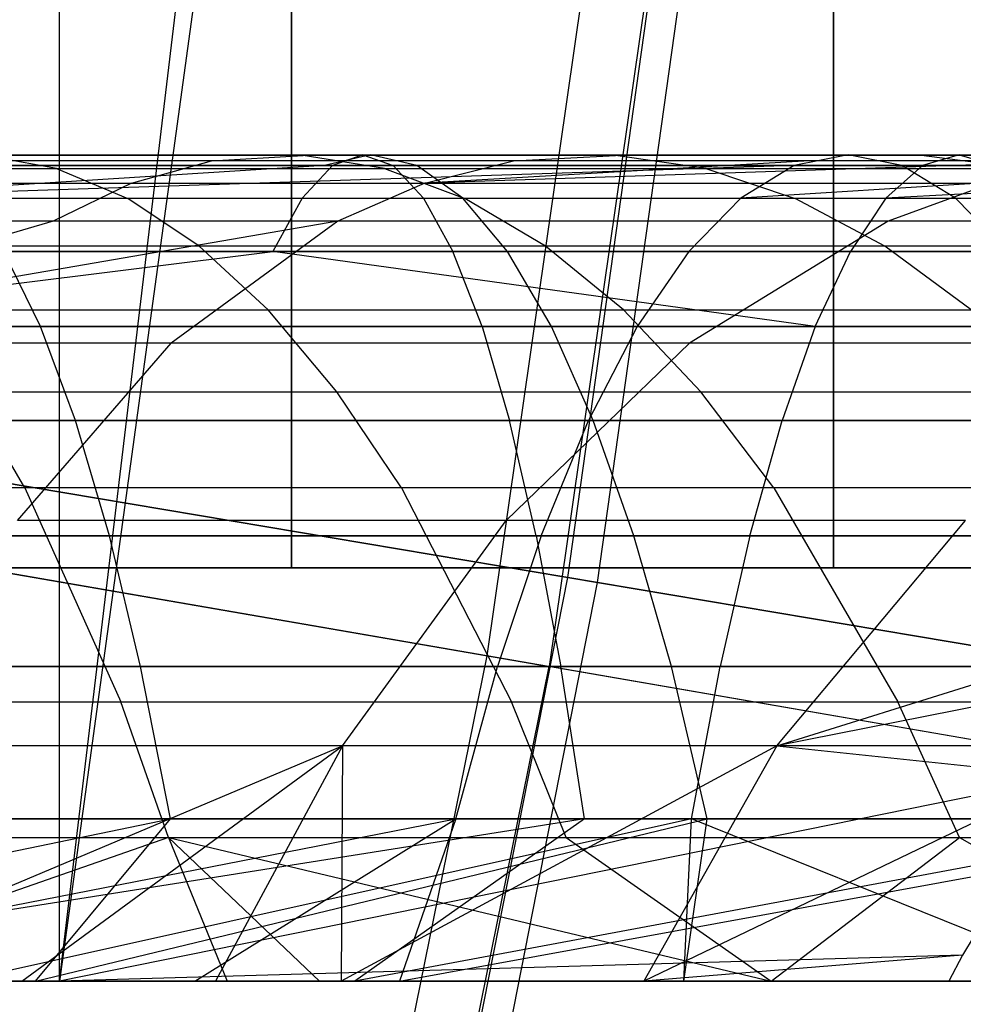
# Model space of a CAD drawing. Extents: x 0.1 to 12.1, y -6 to 6.
# Tile 287 of 334: x 10.693 to 10.921, y -0.906 to -0.667. Entities that reach past the tile are written whole.
import ezdxf

# ---------------------------------------------------------------- set-up
doc = ezdxf.new("R2010")
doc.units = 0
doc.header["$LTSCALE"] = 2.54
doc.layers.get('0').update_dxf_attribs({"linetype": 'CONTINUOUS'})

# ---------------------------------------------------------------- blocks, each defined once
blk = doc.blocks.new('DROPS_COLOR_B-11195_STL')
at = {"color": 0}
for p, q in [((10.70236, -0.90001, 53.14228), (10.91749, 0.89999, 53.42136)), ((10.70236, -0.90001, 53.14228), (10.91749, 0.89999, 53.42136)), ((10.70236, -0.90001, 53.14228), (10.70236, 0.89999, 53.14228)), ((10.70236, -0.90001, 53.14228), (10.70236, 0.89999, 53.14228)), ((10.70236, -0.90001, 60.74453), (10.70236, 0.89999, 60.74453)), ((10.70236, -0.90001, 60.74453), (10.70236, 0.89999, 60.74453)), ((10.94323, 0.85583, 53.45714), (10.70236, -0.90001, 53.14228)), ((10.94323, 0.85583, 53.45714), (10.70236, -0.90001, 53.14228)), ((10.75846, 0, 20.23751), (10.75846, -0.8, 20.23751)), ((10.75846, 0, 20.23751), (10.75846, -0.8, 20.23751)), ((10.75846, -0.8, 33.65771), (10.75846, 0, 33.65771)), ((10.75846, -0.8, 33.65771), (10.75846, 0, 33.65771)), ((10.88963, 0, 20.65351), (10.88963, -0.8, 20.65351)), ((10.88963, 0, 20.65351), (10.88963, -0.8, 20.65351)), ((10.88963, -0.8, 33.2417), (10.88963, 0, 33.2417)), ((10.88963, -0.8, 33.2417), (10.88963, 0, 33.2417)), ((10.84488, -0.54901, 4.72138), (10.80573, -0.82128, 4.72138)), ((10.84488, -0.54901, 4.72138), (10.80573, -0.82128, 4.72138)), ((10.86009, -0.55076, 10.63887), (10.82082, -0.82389, 10.63887)), ((10.86009, -0.55076, 10.63887), (10.82082, -0.82389, 10.63887)), ((10.63102, -0.70001, 57.76066), (10.77577, -0.70001, 57.74354)), ((10.63102, -0.70001, 57.76066), (10.77577, -0.70001, 57.74354)), ((10.66135, -0.70001, 55.94082), (10.77764, -0.70001, 55.91916)), ((10.66135, -0.70001, 55.94082), (10.77764, -0.70001, 55.91916)), ((10.76131, -0.70017, 54.0624), (10.68414, -0.70017, 54.0936)), ((10.70161, -0.70338, 54.14001), (10.68414, -0.70017, 54.0936)), ((10.76131, -0.70017, 54.0624), (10.68414, -0.70017, 54.0936)), ((10.70161, -0.70338, 54.14001), (10.68414, -0.70017, 54.0936)), ((10.73912, -0.70147, 54.01115), (10.76131, -0.70017, 54.0624)), ((10.73912, -0.70147, 54.01115), (10.76131, -0.70017, 54.0624)), ((10.83684, -0.70017, 54.02743), (10.76131, -0.70017, 54.0624)), ((10.78101, -0.70338, 54.1079), (10.76131, -0.70017, 54.0624)), ((10.83684, -0.70017, 54.02743), (10.76131, -0.70017, 54.0624)), ((10.78101, -0.70338, 54.1079), (10.76131, -0.70017, 54.0624)), ((10.77764, -0.70001, 55.91916), (10.76648, -0.70263, 55.8643)), ((10.77764, -0.70001, 55.91916), (10.76648, -0.70263, 55.8643)), ((10.77577, -0.70001, 57.74354), (10.76842, -0.70263, 57.68804)), ((10.77577, -0.70001, 57.74354), (10.76842, -0.70263, 57.68804)), ((10.77577, -0.70001, 57.74354), (10.78312, -0.70263, 57.79904)), ((10.77577, -0.70001, 57.74354), (10.92, -0.70001, 57.72245)), ((10.77577, -0.70001, 57.74354), (10.78312, -0.70263, 57.79904)), ((10.77577, -0.70001, 57.74354), (10.92, -0.70001, 57.72245)), ((10.7888, -0.70263, 55.97402), (10.77764, -0.70001, 55.91916)), ((10.77764, -0.70001, 55.91916), (10.89314, -0.70001, 55.89361)), ((10.77764, -0.70001, 55.91916), (10.89314, -0.70001, 55.89361)), ((10.7888, -0.70263, 55.97402), (10.77764, -0.70001, 55.91916)), ((10.81219, -0.70147, 53.97733), (10.83684, -0.70017, 54.02743)), ((10.81219, -0.70147, 53.97733), (10.83684, -0.70017, 54.02743)), ((10.9109, -0.70017, 53.98865), (10.83684, -0.70017, 54.02743)), ((10.85873, -0.70338, 54.07193), (10.83684, -0.70017, 54.02743)), ((10.9109, -0.70017, 53.98865), (10.83684, -0.70017, 54.02743)), ((10.85873, -0.70338, 54.07193), (10.83684, -0.70017, 54.02743)), ((10.89314, -0.70001, 55.89361), (10.88013, -0.70263, 55.83915)), ((10.89314, -0.70001, 55.89361), (10.88013, -0.70263, 55.83915)), ((10.90614, -0.70263, 55.94807), (10.89314, -0.70001, 55.89361)), ((10.89314, -0.70001, 55.89361), (11.00811, -0.70001, 55.86408)), ((10.89314, -0.70001, 55.89361), (11.00811, -0.70001, 55.86408)), ((10.90614, -0.70263, 55.94807), (10.89314, -0.70001, 55.89361)), ((10.98298, -0.70017, 53.9463), (10.9109, -0.70017, 53.98865)), ((10.93493, -0.70338, 54.03203), (10.9109, -0.70017, 53.98865)), ((10.98298, -0.70017, 53.9463), (10.9109, -0.70017, 53.98865)), ((10.93493, -0.70338, 54.03203), (10.9109, -0.70017, 53.98865)), ((10.92, -0.70001, 57.72245), (10.91113, -0.70263, 57.66718)), ((10.92, -0.70001, 57.72245), (10.91113, -0.70263, 57.66718)), ((10.92, -0.70001, 57.72245), (10.92887, -0.70263, 57.77774)), ((10.92, -0.70001, 57.72245), (11.06312, -0.70001, 57.69752)), ((10.92, -0.70001, 57.72245), (10.92887, -0.70263, 57.77774)), ((10.92, -0.70001, 57.72245), (11.06312, -0.70001, 57.69752)), ((10.76842, -0.70263, 57.68804), (10.6252, -0.70263, 57.70498)), ((10.76842, -0.70263, 57.68804), (10.6252, -0.70263, 57.70498)), ((10.78312, -0.70263, 57.79904), (10.63684, -0.70263, 57.81635)), ((10.78312, -0.70263, 57.79904), (10.63684, -0.70263, 57.81635)), ((10.88013, -0.70263, 55.83915), (10.6428, -0.7105, 55.83064)), ((10.76648, -0.70263, 55.8643), (10.6428, -0.7105, 55.83064)), ((10.88013, -0.70263, 55.83915), (10.6428, -0.7105, 55.83064)), ((10.76648, -0.70263, 55.8643), (10.6428, -0.7105, 55.83064)), ((10.65206, -0.70263, 55.88561), (10.76648, -0.70263, 55.8643)), ((10.65206, -0.70263, 55.88561), (10.76648, -0.70263, 55.8643)), ((10.73912, -0.70147, 54.01115), (10.66447, -0.70147, 54.04134)), ((10.73912, -0.70147, 54.01115), (10.66447, -0.70147, 54.04134)), ((10.67065, -0.70263, 55.99603), (10.7888, -0.70263, 55.97402)), ((10.67065, -0.70263, 55.99603), (10.7888, -0.70263, 55.97402)), ((10.71981, -0.70687, 53.96655), (10.73912, -0.70147, 54.01115)), ((10.71981, -0.70687, 53.96655), (10.73912, -0.70147, 54.01115)), ((10.81219, -0.70147, 53.97733), (10.73912, -0.70147, 54.01115)), ((10.81219, -0.70147, 53.97733), (10.73912, -0.70147, 54.01115)), ((10.76842, -0.70263, 57.68804), (10.76111, -0.7105, 57.63278)), ((10.76842, -0.70263, 57.68804), (10.76111, -0.7105, 57.63278)), ((10.76648, -0.70263, 55.8643), (10.88013, -0.70263, 55.83915)), ((10.76648, -0.70263, 55.8643), (10.88013, -0.70263, 55.83915)), ((10.91113, -0.70263, 57.66718), (10.76842, -0.70263, 57.68804)), ((10.91113, -0.70263, 57.66718), (10.76842, -0.70263, 57.68804)), ((10.92887, -0.70263, 57.77774), (10.78312, -0.70263, 57.79904)), ((10.79043, -0.7105, 57.8543), (10.78312, -0.70263, 57.79904)), ((10.92887, -0.70263, 57.77774), (10.78312, -0.70263, 57.79904)), ((10.79043, -0.7105, 57.8543), (10.78312, -0.70263, 57.79904)), ((10.7999, -0.7105, 56.02865), (10.7888, -0.70263, 55.97402)), ((10.7888, -0.70263, 55.97402), (10.90614, -0.70263, 55.94807)), ((10.7888, -0.70263, 55.97402), (10.90614, -0.70263, 55.94807)), ((10.7999, -0.7105, 56.02865), (10.7888, -0.70263, 55.97402)), ((10.79074, -0.70687, 53.93372), (10.81219, -0.70147, 53.97733)), ((10.95357, -0.70147, 53.89884), (10.79074, -0.70687, 53.93372)), ((10.95357, -0.70147, 53.89884), (10.79074, -0.70687, 53.93372)), ((10.88384, -0.70147, 53.93981), (10.79074, -0.70687, 53.93372)), ((10.88384, -0.70147, 53.93981), (10.79074, -0.70687, 53.93372)), ((10.79074, -0.70687, 53.93372), (10.81219, -0.70147, 53.97733)), ((10.88384, -0.70147, 53.93981), (10.81219, -0.70147, 53.97733)), ((10.88384, -0.70147, 53.93981), (10.81219, -0.70147, 53.97733)), ((10.99327, -0.70263, 55.8101), (10.86719, -0.7105, 55.78494)), ((10.88013, -0.70263, 55.83915), (10.86719, -0.7105, 55.78494)), ((10.99327, -0.70263, 55.8101), (10.86719, -0.7105, 55.78494)), ((10.88013, -0.70263, 55.83915), (10.86719, -0.7105, 55.78494)), ((10.88013, -0.70263, 55.83915), (10.99327, -0.70263, 55.8101)), ((10.88013, -0.70263, 55.83915), (10.99327, -0.70263, 55.8101)), ((10.95357, -0.70147, 53.89884), (10.88384, -0.70147, 53.93981)), ((10.95357, -0.70147, 53.89884), (10.88384, -0.70147, 53.93981)), ((10.91113, -0.70263, 57.66718), (10.9023, -0.7105, 57.61214)), ((11.05274, -0.70263, 57.6425), (10.9023, -0.7105, 57.61214)), ((11.05274, -0.70263, 57.6425), (10.9023, -0.7105, 57.61214)), ((10.91113, -0.70263, 57.66718), (10.9023, -0.7105, 57.61214)), ((10.91909, -0.7105, 56.00228), (10.90614, -0.70263, 55.94807)), ((10.90614, -0.70263, 55.94807), (11.02295, -0.70263, 55.91806)), ((10.90614, -0.70263, 55.94807), (11.02295, -0.70263, 55.91806)), ((10.91909, -0.7105, 56.00228), (10.90614, -0.70263, 55.94807)), ((11.05274, -0.70263, 57.6425), (10.91113, -0.70263, 57.66718)), ((11.05274, -0.70263, 57.6425), (10.91113, -0.70263, 57.66718)), ((10.62133, -0.70338, 54.16798), (10.70161, -0.70338, 54.14001)), ((10.62133, -0.70338, 54.16798), (10.70161, -0.70338, 54.14001)), ((10.70161, -0.70338, 54.14001), (10.71886, -0.71065, 54.18582)), ((10.70161, -0.70338, 54.14001), (10.78101, -0.70338, 54.1079)), ((10.70161, -0.70338, 54.14001), (10.71886, -0.71065, 54.18582)), ((10.70161, -0.70338, 54.14001), (10.78101, -0.70338, 54.1079)), ((10.78101, -0.70338, 54.1079), (10.80046, -0.71065, 54.15282)), ((10.78101, -0.70338, 54.1079), (10.85873, -0.70338, 54.07193)), ((10.78101, -0.70338, 54.1079), (10.80046, -0.71065, 54.15282)), ((10.78101, -0.70338, 54.1079), (10.85873, -0.70338, 54.07193)), ((10.85873, -0.70338, 54.07193), (10.88033, -0.71065, 54.11584)), ((10.85873, -0.70338, 54.07193), (10.93493, -0.70338, 54.03203)), ((10.85873, -0.70338, 54.07193), (10.88033, -0.71065, 54.11584)), ((10.85873, -0.70338, 54.07193), (10.93493, -0.70338, 54.03203)), ((10.64735, -0.70687, 53.99586), (10.71981, -0.70687, 53.96655)), ((10.64735, -0.70687, 53.99586), (10.71981, -0.70687, 53.96655)), ((10.71981, -0.70687, 53.96655), (10.70086, -0.71613, 53.92278)), ((10.71981, -0.70687, 53.96655), (10.70086, -0.71613, 53.92278)), ((10.71981, -0.70687, 53.96655), (10.79074, -0.70687, 53.93372)), ((10.71981, -0.70687, 53.96655), (10.79074, -0.70687, 53.93372)), ((10.79074, -0.70687, 53.93372), (10.76969, -0.71613, 53.89092)), ((10.79074, -0.70687, 53.93372), (10.76969, -0.71613, 53.89092)), ((10.79074, -0.70687, 53.93372), (10.92798, -0.70687, 53.85754)), ((10.79074, -0.70687, 53.93372), (10.92798, -0.70687, 53.85754)), ((10.92798, -0.70687, 53.85754), (10.90285, -0.71613, 53.81699)), ((10.92798, -0.70687, 53.85754), (10.90285, -0.71613, 53.81699)), ((10.61941, -0.7105, 57.64954), (10.76111, -0.7105, 57.63278)), ((10.61941, -0.7105, 57.64954), (10.76111, -0.7105, 57.63278)), ((10.71886, -0.71065, 54.18582), (10.63635, -0.71065, 54.21456)), ((10.71886, -0.71065, 54.18582), (10.63635, -0.71065, 54.21456)), ((10.64263, -0.7105, 57.87179), (10.79043, -0.7105, 57.8543)), ((10.64263, -0.7105, 57.87179), (10.79043, -0.7105, 57.8543)), ((10.6428, -0.7105, 55.83064), (10.86719, -0.7105, 55.78494)), ((10.6428, -0.7105, 55.83064), (10.86719, -0.7105, 55.78494)), ((10.6799, -0.7105, 56.05099), (10.7999, -0.7105, 56.02865)), ((10.6799, -0.7105, 56.05099), (10.7999, -0.7105, 56.02865)), ((10.80046, -0.71065, 54.15282), (10.71886, -0.71065, 54.18582)), ((10.73615, -0.72218, 54.23175), (10.71886, -0.71065, 54.18582)), ((10.80046, -0.71065, 54.15282), (10.71886, -0.71065, 54.18582)), ((10.73615, -0.72218, 54.23175), (10.71886, -0.71065, 54.18582)), ((10.76111, -0.7105, 57.63278), (10.75399, -0.72343, 57.57896)), ((10.76111, -0.7105, 57.63278), (10.75399, -0.72343, 57.57896)), ((10.76111, -0.7105, 57.63278), (10.9023, -0.7105, 57.61214)), ((10.76111, -0.7105, 57.63278), (10.9023, -0.7105, 57.61214)), ((10.79043, -0.7105, 57.8543), (10.79755, -0.72343, 57.90812)), ((10.79043, -0.7105, 57.8543), (10.9377, -0.7105, 57.83278)), ((10.79043, -0.7105, 57.8543), (10.79755, -0.72343, 57.90812)), ((10.79043, -0.7105, 57.8543), (10.9377, -0.7105, 57.83278)), ((10.81072, -0.72343, 56.08184), (10.7999, -0.7105, 56.02865)), ((10.7999, -0.7105, 56.02865), (10.91909, -0.7105, 56.00228)), ((10.7999, -0.7105, 56.02865), (10.91909, -0.7105, 56.00228)), ((10.81072, -0.72343, 56.08184), (10.7999, -0.7105, 56.02865)), ((10.88033, -0.71065, 54.11584), (10.80046, -0.71065, 54.15282)), ((10.81996, -0.72218, 54.19786), (10.80046, -0.71065, 54.15282)), ((10.88033, -0.71065, 54.11584), (10.80046, -0.71065, 54.15282)), ((10.81996, -0.72218, 54.19786), (10.80046, -0.71065, 54.15282)), ((10.86719, -0.7105, 55.78494), (10.85458, -0.72343, 55.73214)), ((10.86719, -0.7105, 55.78494), (10.85458, -0.72343, 55.73214)), ((10.86719, -0.7105, 55.78494), (11.08876, -0.7105, 55.72403)), ((10.86719, -0.7105, 55.78494), (11.08876, -0.7105, 55.72403)), ((10.95865, -0.71065, 54.07483), (10.88033, -0.71065, 54.11584)), ((10.902, -0.72218, 54.15988), (10.88033, -0.71065, 54.11584)), ((10.95865, -0.71065, 54.07483), (10.88033, -0.71065, 54.11584)), ((10.902, -0.72218, 54.15988), (10.88033, -0.71065, 54.11584)), ((10.9023, -0.7105, 57.61214), (10.8937, -0.72343, 57.55854)), ((10.9023, -0.7105, 57.61214), (10.8937, -0.72343, 57.55854)), ((10.9023, -0.7105, 57.61214), (11.18178, -0.7105, 57.55948)), ((10.9023, -0.7105, 57.61214), (11.18178, -0.7105, 57.55948)), ((10.93169, -0.72343, 56.05508), (10.91909, -0.7105, 56.00228)), ((10.91909, -0.7105, 56.00228), (11.03773, -0.7105, 55.97181)), ((10.91909, -0.7105, 56.00228), (11.03773, -0.7105, 55.97181)), ((10.93169, -0.72343, 56.05508), (10.91909, -0.7105, 56.00228)), ((10.76969, -0.71613, 53.89092), (10.59837, -0.74563, 53.86574)), ((10.76969, -0.71613, 53.89092), (10.59837, -0.74563, 53.86574)), ((10.70086, -0.71613, 53.92278), (10.59837, -0.74563, 53.86574)), ((10.70086, -0.71613, 53.92278), (10.59837, -0.74563, 53.86574)), ((10.70086, -0.71613, 53.92278), (10.63054, -0.71613, 53.95121)), ((10.70086, -0.71613, 53.92278), (10.63054, -0.71613, 53.95121)), ((10.76969, -0.71613, 53.89092), (10.70086, -0.71613, 53.92278)), ((10.76969, -0.71613, 53.89092), (10.70086, -0.71613, 53.92278)), ((10.76969, -0.71613, 53.89092), (10.72938, -0.74563, 53.80897)), ((10.76969, -0.71613, 53.89092), (10.72938, -0.74563, 53.80897)), ((10.90285, -0.71613, 53.81699), (10.76969, -0.71613, 53.89092)), ((10.90285, -0.71613, 53.81699), (10.76969, -0.71613, 53.89092)), ((10.90285, -0.71613, 53.81699), (10.85476, -0.74563, 53.73937)), ((10.90285, -0.71613, 53.81699), (10.85476, -0.74563, 53.73937)), ((11.02807, -0.71613, 53.73065), (10.90285, -0.71613, 53.81699)), ((11.02807, -0.71613, 53.73065), (10.90285, -0.71613, 53.81699)), ((10.6082, -0.74162, 57.5423), (10.75399, -0.72343, 57.57896)), ((10.6082, -0.74162, 57.5423), (10.75399, -0.72343, 57.57896)), ((10.75399, -0.72343, 57.57896), (10.61377, -0.72343, 57.59555)), ((10.75399, -0.72343, 57.57896), (10.61377, -0.72343, 57.59555)), ((10.63379, -0.72343, 55.77711), (10.85458, -0.72343, 55.73214)), ((10.63379, -0.72343, 55.77711), (10.85458, -0.72343, 55.73214)), ((10.79755, -0.72343, 57.90812), (10.64827, -0.72343, 57.92578)), ((10.79755, -0.72343, 57.90812), (10.64827, -0.72343, 57.92578)), ((10.73615, -0.72218, 54.23175), (10.6514, -0.72218, 54.26127)), ((10.73615, -0.72218, 54.23175), (10.6514, -0.72218, 54.26127)), ((10.6978, -0.74162, 56.15732), (10.68891, -0.72343, 56.10453)), ((10.68891, -0.72343, 56.10453), (10.81072, -0.72343, 56.08184)), ((10.68891, -0.72343, 56.10453), (10.81072, -0.72343, 56.08184)), ((10.6978, -0.74162, 56.15732), (10.68891, -0.72343, 56.10453)), ((10.81996, -0.72218, 54.19786), (10.73615, -0.72218, 54.23175)), ((10.75285, -0.73758, 54.27611), (10.73615, -0.72218, 54.23175)), ((10.81996, -0.72218, 54.19786), (10.73615, -0.72218, 54.23175)), ((10.75285, -0.73758, 54.27611), (10.73615, -0.72218, 54.23175)), ((10.88521, -0.74162, 57.50568), (10.75399, -0.72343, 57.57896)), ((10.88521, -0.74162, 57.50568), (10.75399, -0.72343, 57.57896)), ((10.8937, -0.72343, 57.55854), (10.75399, -0.72343, 57.57896)), ((10.8937, -0.72343, 57.55854), (10.75399, -0.72343, 57.57896)), ((10.9463, -0.72343, 57.88638), (10.79755, -0.72343, 57.90812)), ((10.80458, -0.74162, 57.96119), (10.79755, -0.72343, 57.90812)), ((10.9463, -0.72343, 57.88638), (10.79755, -0.72343, 57.90812)), ((10.80458, -0.74162, 57.96119), (10.79755, -0.72343, 57.90812)), ((10.82138, -0.74162, 56.13431), (10.81072, -0.72343, 56.08184)), ((10.81072, -0.72343, 56.08184), (10.93169, -0.72343, 56.05508)), ((10.81072, -0.72343, 56.08184), (10.93169, -0.72343, 56.05508)), ((10.82138, -0.74162, 56.13431), (10.81072, -0.72343, 56.08184)), ((10.902, -0.72218, 54.15988), (10.81996, -0.72218, 54.19786)), ((10.83879, -0.73758, 54.24136), (10.81996, -0.72218, 54.19786)), ((10.902, -0.72218, 54.15988), (10.81996, -0.72218, 54.19786)), ((10.83879, -0.73758, 54.24136), (10.81996, -0.72218, 54.19786)), ((10.85458, -0.72343, 55.73214), (10.84215, -0.74162, 55.68007)), ((10.85458, -0.72343, 55.73214), (10.84215, -0.74162, 55.68007)), ((10.85458, -0.72343, 55.73214), (11.07261, -0.72343, 55.67221)), ((10.85458, -0.72343, 55.73214), (11.07261, -0.72343, 55.67221)), ((10.88521, -0.74162, 57.50568), (10.8937, -0.72343, 57.55854)), ((10.88521, -0.74162, 57.50568), (10.8937, -0.72343, 57.55854)), ((11.17025, -0.72343, 57.50643), (10.8937, -0.72343, 57.55854)), ((11.17025, -0.72343, 57.50643), (10.8937, -0.72343, 57.55854)), ((10.98243, -0.72218, 54.11776), (10.902, -0.72218, 54.15988)), ((10.92292, -0.73758, 54.20242), (10.902, -0.72218, 54.15988)), ((10.98243, -0.72218, 54.11776), (10.902, -0.72218, 54.15988)), ((10.92292, -0.73758, 54.20242), (10.902, -0.72218, 54.15988)), ((10.66595, -0.73758, 54.30638), (10.75285, -0.73758, 54.27611)), ((10.66595, -0.73758, 54.30638), (10.75285, -0.73758, 54.27611)), ((10.76944, -0.7574, 54.32019), (10.75285, -0.73758, 54.27611)), ((10.75285, -0.73758, 54.27611), (10.83879, -0.73758, 54.24136)), ((10.76944, -0.7574, 54.32019), (10.75285, -0.73758, 54.27611)), ((10.75285, -0.73758, 54.27611), (10.83879, -0.73758, 54.24136)), ((10.85751, -0.7574, 54.28458), (10.83879, -0.73758, 54.24136)), ((10.83879, -0.73758, 54.24136), (10.92292, -0.73758, 54.20242)), ((10.85751, -0.7574, 54.28458), (10.83879, -0.73758, 54.24136)), ((10.83879, -0.73758, 54.24136), (10.92292, -0.73758, 54.20242)), ((10.57396, -0.74162, 56.17609), (10.6978, -0.74162, 56.15732)), ((10.57396, -0.74162, 56.17609), (10.6978, -0.74162, 56.15732)), ((10.6082, -0.74162, 57.5423), (10.88521, -0.74162, 57.50568)), ((10.6082, -0.74162, 57.5423), (10.88521, -0.74162, 57.50568)), ((10.84215, -0.74162, 55.68007), (10.6249, -0.74162, 55.72431)), ((10.84215, -0.74162, 55.68007), (10.6249, -0.74162, 55.72431)), ((10.65383, -0.74162, 57.97903), (10.80458, -0.74162, 57.96119)), ((10.65383, -0.74162, 57.97903), (10.80458, -0.74162, 57.96119)), ((10.70622, -0.76432, 56.20732), (10.6978, -0.74162, 56.15732)), ((10.6978, -0.74162, 56.15732), (10.82138, -0.74162, 56.13431)), ((10.6978, -0.74162, 56.15732), (10.82138, -0.74162, 56.13431)), ((10.70622, -0.76432, 56.20732), (10.6978, -0.74162, 56.15732)), ((10.80458, -0.74162, 57.96119), (10.81123, -0.76432, 58.01146)), ((10.80458, -0.74162, 57.96119), (10.95478, -0.74162, 57.93924)), ((10.80458, -0.74162, 57.96119), (10.81123, -0.76432, 58.01146)), ((10.80458, -0.74162, 57.96119), (10.95478, -0.74162, 57.93924)), ((10.83149, -0.76432, 56.184), (10.82138, -0.74162, 56.13431)), ((10.82138, -0.74162, 56.13431), (10.94413, -0.74162, 56.10715)), ((10.82138, -0.74162, 56.13431), (10.94413, -0.74162, 56.10715)), ((10.83149, -0.76432, 56.184), (10.82138, -0.74162, 56.13431)), ((10.84215, -0.74162, 55.68007), (10.83037, -0.76432, 55.63075)), ((10.84215, -0.74162, 55.68007), (10.83037, -0.76432, 55.63075)), ((11.05667, -0.74162, 55.6211), (10.84215, -0.74162, 55.68007)), ((11.05667, -0.74162, 55.6211), (10.84215, -0.74162, 55.68007)), ((10.88521, -0.74162, 57.50568), (10.87718, -0.76432, 57.45561)), ((10.88521, -0.74162, 57.50568), (10.87718, -0.76432, 57.45561)), ((10.88521, -0.74162, 57.50568), (11.15889, -0.74162, 57.45411)), ((10.88521, -0.74162, 57.50568), (11.15889, -0.74162, 57.45411)), ((10.72938, -0.74563, 53.80897), (10.59837, -0.74563, 53.86574)), ((10.72938, -0.74563, 53.80897), (10.59837, -0.74563, 53.86574)), ((10.69223, -0.78852, 53.73346), (10.72938, -0.74563, 53.80897)), ((10.69223, -0.78852, 53.73346), (10.72938, -0.74563, 53.80897)), ((10.85476, -0.74563, 53.73937), (10.72938, -0.74563, 53.80897)), ((10.85476, -0.74563, 53.73937), (10.72938, -0.74563, 53.80897)), ((10.81044, -0.78852, 53.66784), (10.85476, -0.74563, 53.73937)), ((10.81044, -0.78852, 53.66784), (10.85476, -0.74563, 53.73937)), ((10.97265, -0.74563, 53.65807), (10.85476, -0.74563, 53.73937)), ((10.97265, -0.74563, 53.65807), (10.85476, -0.74563, 53.73937)), ((10.69402, -0.78068, 54.39348), (10.68039, -0.7574, 54.35121)), ((10.68039, -0.7574, 54.35121), (10.76944, -0.7574, 54.32019)), ((10.69402, -0.78068, 54.39348), (10.68039, -0.7574, 54.35121)), ((10.68039, -0.7574, 54.35121), (10.76944, -0.7574, 54.32019)), ((10.78509, -0.78068, 54.36176), (10.76944, -0.7574, 54.32019)), ((10.76944, -0.7574, 54.32019), (10.85751, -0.7574, 54.28458)), ((10.78509, -0.78068, 54.36176), (10.76944, -0.7574, 54.32019)), ((10.76944, -0.7574, 54.32019), (10.85751, -0.7574, 54.28458)), ((10.87515, -0.78068, 54.32534), (10.85751, -0.7574, 54.28458)), ((10.85751, -0.7574, 54.28458), (10.94371, -0.7574, 54.24468)), ((10.87515, -0.78068, 54.32534), (10.85751, -0.7574, 54.28458)), ((10.85751, -0.7574, 54.28458), (10.94371, -0.7574, 54.24468)), ((10.58069, -0.76432, 56.22635), (10.70622, -0.76432, 56.20732)), ((10.58069, -0.76432, 56.22635), (10.70622, -0.76432, 56.20732)), ((10.87718, -0.76432, 57.45561), (10.60294, -0.76432, 57.49187)), ((10.87718, -0.76432, 57.45561), (10.60294, -0.76432, 57.49187)), ((10.61648, -0.76432, 55.67431), (10.83037, -0.76432, 55.63075)), ((10.61648, -0.76432, 55.67431), (10.83037, -0.76432, 55.63075)), ((10.81123, -0.76432, 58.01146), (10.6591, -0.76432, 58.02946)), ((10.81123, -0.76432, 58.01146), (10.6591, -0.76432, 58.02946)), ((10.71443, -0.79228, 56.25608), (10.70622, -0.76432, 56.20732)), ((10.70622, -0.76432, 56.20732), (10.83149, -0.76432, 56.184)), ((10.70622, -0.76432, 56.20732), (10.83149, -0.76432, 56.184)), ((10.71443, -0.79228, 56.25608), (10.70622, -0.76432, 56.20732)), ((10.96282, -0.76432, 57.9893), (10.81123, -0.76432, 58.01146)), ((10.81772, -0.79228, 58.06048), (10.81123, -0.76432, 58.01146)), ((10.96282, -0.76432, 57.9893), (10.81123, -0.76432, 58.01146)), ((10.81772, -0.79228, 58.06048), (10.81123, -0.76432, 58.01146)), ((10.81889, -0.79228, 55.58265), (10.83037, -0.76432, 55.63075)), ((10.81889, -0.79228, 55.58265), (10.83037, -0.76432, 55.63075)), ((10.83037, -0.76432, 55.63075), (11.04158, -0.76432, 55.57269)), ((10.83037, -0.76432, 55.63075), (11.04158, -0.76432, 55.57269)), ((10.84134, -0.79228, 56.23245), (10.83149, -0.76432, 56.184)), ((10.83149, -0.76432, 56.184), (10.9559, -0.76432, 56.15646)), ((10.83149, -0.76432, 56.184), (10.9559, -0.76432, 56.15646)), ((10.84134, -0.79228, 56.23245), (10.83149, -0.76432, 56.184)), ((10.86935, -0.79228, 57.40679), (10.87718, -0.76432, 57.45561)), ((10.86935, -0.79228, 57.40679), (10.87718, -0.76432, 57.45561)), ((11.14812, -0.76432, 57.40456), (10.87718, -0.76432, 57.45561)), ((11.14812, -0.76432, 57.40456), (10.87718, -0.76432, 57.45561)), ((10.69402, -0.78068, 54.39348), (10.60152, -0.78068, 54.42076)), ((10.69402, -0.78068, 54.39348), (10.60152, -0.78068, 54.42076)), ((10.78509, -0.78068, 54.36176), (10.69402, -0.78068, 54.39348)), ((10.69402, -0.78068, 54.39348), (10.71718, -0.83242, 54.46532)), ((10.69402, -0.78068, 54.39348), (10.71718, -0.83242, 54.46532)), ((10.78509, -0.78068, 54.36176), (10.69402, -0.78068, 54.39348)), ((10.87515, -0.78068, 54.32534), (10.78509, -0.78068, 54.36176)), ((10.78509, -0.78068, 54.36176), (10.81168, -0.83242, 54.4324)), ((10.78509, -0.78068, 54.36176), (10.81168, -0.83242, 54.4324)), ((10.87515, -0.78068, 54.32534), (10.78509, -0.78068, 54.36176)), ((10.96331, -0.78068, 54.28453), (10.87515, -0.78068, 54.32534)), ((10.87515, -0.78068, 54.32534), (10.90514, -0.83242, 54.3946)), ((10.87515, -0.78068, 54.32534), (10.90514, -0.83242, 54.3946)), ((10.96331, -0.78068, 54.28453), (10.87515, -0.78068, 54.32534)), ((10.81044, -0.78852, 53.66784), (10.69223, -0.78852, 53.73346)), ((10.81044, -0.78852, 53.66784), (10.69223, -0.78852, 53.73346)), ((10.7708, -0.84312, 53.60388), (10.81044, -0.78852, 53.66784)), ((10.7708, -0.84312, 53.60388), (10.81044, -0.78852, 53.66784)), ((10.92158, -0.78852, 53.5912), (10.81044, -0.78852, 53.66784)), ((10.92158, -0.78852, 53.5912), (10.81044, -0.78852, 53.66784)), ((10.87591, -0.84312, 53.53139), (10.92158, -0.78852, 53.5912)), ((10.87591, -0.84312, 53.53139), (10.92158, -0.78852, 53.5912)), ((10.58725, -0.79228, 56.27536), (10.71443, -0.79228, 56.25608)), ((10.58725, -0.79228, 56.27536), (10.71443, -0.79228, 56.25608)), ((10.5978, -0.79228, 57.44269), (10.86935, -0.79228, 57.40679)), ((10.5978, -0.79228, 57.44269), (10.86935, -0.79228, 57.40679)), ((10.81889, -0.79228, 55.58265), (10.60828, -0.79228, 55.62556)), ((10.81889, -0.79228, 55.58265), (10.60828, -0.79228, 55.62556)), ((10.80573, -0.82128, 4.72138), (10.63621, -0.79194, 4.44423)), ((10.80573, -0.82128, 4.72138), (10.63621, -0.79194, 4.44423)), ((10.66424, -0.79228, 58.07864), (10.81772, -0.79228, 58.06048)), ((10.66424, -0.79228, 58.07864), (10.81772, -0.79228, 58.06048)), ((10.72196, -0.82387, 56.30084), (10.71443, -0.79228, 56.25608)), ((10.71443, -0.79228, 56.25608), (10.84134, -0.79228, 56.23245)), ((10.71443, -0.79228, 56.25608), (10.84134, -0.79228, 56.23245)), ((10.72196, -0.82387, 56.30084), (10.71443, -0.79228, 56.25608)), ((10.81889, -0.79228, 55.58265), (10.80835, -0.82387, 55.53851)), ((10.81889, -0.79228, 55.58265), (10.80835, -0.82387, 55.53851)), ((10.81772, -0.79228, 58.06048), (10.82368, -0.82387, 58.10547)), ((10.81772, -0.79228, 58.06048), (10.97065, -0.79228, 58.03812)), ((10.81772, -0.79228, 58.06048), (10.82368, -0.82387, 58.10547)), ((10.81772, -0.79228, 58.06048), (10.97065, -0.79228, 58.03812)), ((11.02686, -0.79228, 55.52549), (10.81889, -0.79228, 55.58265)), ((11.02686, -0.79228, 55.52549), (10.81889, -0.79228, 55.58265)), ((10.85038, -0.82387, 56.27692), (10.84134, -0.79228, 56.23245)), ((10.84134, -0.79228, 56.23245), (10.96739, -0.79228, 56.20456)), ((10.84134, -0.79228, 56.23245), (10.96739, -0.79228, 56.20456)), ((10.85038, -0.82387, 56.27692), (10.84134, -0.79228, 56.23245)), ((10.86935, -0.79228, 57.40679), (10.86216, -0.82387, 57.36198)), ((10.86935, -0.79228, 57.40679), (10.86216, -0.82387, 57.36198)), ((10.86935, -0.79228, 57.40679), (11.13763, -0.79228, 57.35624)), ((10.86935, -0.79228, 57.40679), (11.13763, -0.79228, 57.35624)), ((10.65271, -0.7948, 10.9169), (10.82082, -0.82389, 10.63887)), ((10.65271, -0.7948, 10.9169), (10.82082, -0.82389, 10.63887)), ((10.75846, -0.8, 20.23751), (10.59154, -0.8, 19.83452)), ((10.59154, -0.8, 34.0607), (10.75846, -0.8, 33.65771)), ((10.75846, -0.8, 20.23751), (10.59154, -0.8, 19.83452)), ((10.59154, -0.8, 34.0607), (10.75846, -0.8, 33.65771)), ((10.88963, -0.8, 20.65351), (10.75846, -0.8, 20.23751)), ((10.75846, -0.8, 33.65771), (10.88963, -0.8, 33.2417)), ((10.88963, -0.8, 20.65351), (10.75846, -0.8, 20.23751)), ((10.75846, -0.8, 33.65771), (10.88963, -0.8, 33.2417)), ((10.98404, -0.8, 21.07937), (10.88963, -0.8, 20.65351)), ((10.88963, -0.8, 33.2417), (10.98404, -0.8, 32.81585)), ((10.98404, -0.8, 21.07937), (10.88963, -0.8, 20.65351)), ((10.88963, -0.8, 33.2417), (10.98404, -0.8, 32.81585)), ((10.87591, -0.84312, 53.53139), (10.97466, -0.81214, 53.50158)), ((10.87591, -0.84312, 53.53139), (10.97466, -0.81214, 53.50158)), ((10.80573, -0.82128, 4.72138), (10.75111, -1.09087, 4.72138)), ((10.80573, -0.82128, 4.72138), (10.75111, -1.09087, 4.72138)), ((10.95991, -0.84796, 5.00761), (10.80573, -0.82128, 4.72138)), ((10.95991, -0.84796, 5.00761), (10.80573, -0.82128, 4.72138)), ((10.86216, -0.82387, 57.36198), (10.59308, -0.82387, 57.39756)), ((10.86216, -0.82387, 57.36198), (10.59308, -0.82387, 57.39756)), ((10.59328, -0.82387, 56.32034), (10.72196, -0.82387, 56.30084)), ((10.59328, -0.82387, 56.32034), (10.72196, -0.82387, 56.30084)), ((10.60074, -0.82387, 55.5808), (10.80835, -0.82387, 55.53851)), ((10.60074, -0.82387, 55.5808), (10.80835, -0.82387, 55.53851)), ((10.82368, -0.82387, 58.10547), (10.66895, -0.82387, 58.12377)), ((10.82368, -0.82387, 58.10547), (10.66895, -0.82387, 58.12377)), ((10.7292, -0.86072, 56.34382), (10.72196, -0.82387, 56.30084)), ((10.72196, -0.82387, 56.30084), (10.85038, -0.82387, 56.27692)), ((10.72196, -0.82387, 56.30084), (10.85038, -0.82387, 56.27692)), ((10.7292, -0.86072, 56.34382), (10.72196, -0.82387, 56.30084)), ((10.76602, -1.09434, 10.63887), (10.82082, -0.82389, 10.63887)), ((10.76602, -1.09434, 10.63887), (10.82082, -0.82389, 10.63887)), ((10.79823, -0.86072, 55.49612), (10.80835, -0.82387, 55.53851)), ((10.79823, -0.86072, 55.49612), (10.80835, -0.82387, 55.53851)), ((10.80835, -0.82387, 55.53851), (11.01336, -0.82387, 55.48217)), ((10.80835, -0.82387, 55.53851), (11.01336, -0.82387, 55.48217)), ((10.97353, -0.85032, 10.35183), (10.82082, -0.82389, 10.63887)), ((10.97353, -0.85032, 10.35183), (10.82082, -0.82389, 10.63887)), ((10.97784, -0.82387, 58.08293), (10.82368, -0.82387, 58.10547)), ((10.8294, -0.86072, 58.14868), (10.82368, -0.82387, 58.10547)), ((10.97784, -0.82387, 58.08293), (10.82368, -0.82387, 58.10547)), ((10.8294, -0.86072, 58.14868), (10.82368, -0.82387, 58.10547)), ((10.85907, -0.86072, 56.31964), (10.85038, -0.82387, 56.27692)), ((10.85038, -0.82387, 56.27692), (10.97793, -0.82387, 56.2487)), ((10.85038, -0.82387, 56.27692), (10.97793, -0.82387, 56.2487)), ((10.85907, -0.86072, 56.31964), (10.85038, -0.82387, 56.27692)), ((10.85525, -0.86072, 57.31894), (10.86216, -0.82387, 57.36198)), ((10.85525, -0.86072, 57.31894), (10.86216, -0.82387, 57.36198)), ((11.12799, -0.82387, 57.31189), (10.86216, -0.82387, 57.36198)), ((11.12799, -0.82387, 57.31189), (10.86216, -0.82387, 57.36198)), ((10.96427, -0.82551, 53.4868), (10.87591, -0.84312, 53.53139)), ((10.96427, -0.82551, 53.4868), (10.87591, -0.84312, 53.53139)), ((10.62119, -0.83242, 54.49363), (10.71718, -0.83242, 54.46532)), ((10.62119, -0.83242, 54.49363), (10.71718, -0.83242, 54.46532)), ((10.7287, -0.86531, 54.50109), (10.71718, -0.83242, 54.46532)), ((10.71718, -0.83242, 54.46532), (10.81168, -0.83242, 54.4324)), ((10.7287, -0.86531, 54.50109), (10.71718, -0.83242, 54.46532)), ((10.71718, -0.83242, 54.46532), (10.81168, -0.83242, 54.4324)), ((10.82492, -0.86531, 54.46757), (10.81168, -0.83242, 54.4324)), ((10.81168, -0.83242, 54.4324), (10.90514, -0.83242, 54.3946)), ((10.82492, -0.86531, 54.46757), (10.81168, -0.83242, 54.4324)), ((10.81168, -0.83242, 54.4324), (10.90514, -0.83242, 54.3946)), ((10.92008, -0.86531, 54.4291), (10.90514, -0.83242, 54.3946)), ((10.90514, -0.83242, 54.3946), (10.99663, -0.83242, 54.35226)), ((10.92008, -0.86531, 54.4291), (10.90514, -0.83242, 54.3946)), ((10.90514, -0.83242, 54.3946), (10.99663, -0.83242, 54.35226)), ((10.63591, -0.90001, 53.61232), (10.7708, -0.84312, 53.60388)), ((10.63591, -0.90001, 53.61232), (10.7708, -0.84312, 53.60388)), ((10.7708, -0.84312, 53.60388), (10.65901, -0.84312, 53.66594)), ((10.7708, -0.84312, 53.60388), (10.65901, -0.84312, 53.66594)), ((10.69325, -0.90001, 53.58201), (10.7708, -0.84312, 53.60388)), ((10.69325, -0.90001, 53.58201), (10.7708, -0.84312, 53.60388)), ((10.7708, -0.84312, 53.60388), (10.7401, -0.90001, 53.55432)), ((10.7708, -0.84312, 53.60388), (10.7401, -0.90001, 53.55432)), ((10.87591, -0.84312, 53.53139), (10.77047, -0.90001, 53.53486)), ((10.87591, -0.84312, 53.53139), (10.77047, -0.90001, 53.53486)), ((10.7708, -0.84312, 53.60388), (10.77047, -0.90001, 53.53486)), ((10.7708, -0.84312, 53.60388), (10.77047, -0.90001, 53.53486)), ((10.87591, -0.84312, 53.53139), (10.7708, -0.84312, 53.60388)), ((10.87591, -0.84312, 53.53139), (10.7708, -0.84312, 53.60388)), ((10.87591, -0.84312, 53.53139), (10.84375, -0.90001, 53.4826)), ((10.87591, -0.84312, 53.53139), (10.84375, -0.90001, 53.4826)), ((10.95167, -0.84312, 53.46899), (10.87591, -0.84312, 53.53139)), ((10.87591, -0.84312, 53.53139), (10.94667, -0.85056, 53.46196)), ((10.95167, -0.84312, 53.46899), (10.87591, -0.84312, 53.53139)), ((10.87591, -0.84312, 53.53139), (10.94667, -0.85056, 53.46196)), ((10.94667, -0.85056, 53.46196), (10.70236, -0.90001, 53.14228)), ((10.94667, -0.85056, 53.46196), (10.70236, -0.90001, 53.14228)), ((10.94667, -0.85056, 53.46196), (10.84375, -0.90001, 53.4826)), ((10.94667, -0.85056, 53.46196), (10.84375, -0.90001, 53.4826)), ((10.94667, -0.85056, 53.46196), (10.92083, -0.89377, 53.42597)), ((10.94667, -0.85056, 53.46196), (10.92083, -0.89377, 53.42597)), ((10.53941, -0.90001, 56.40989), (10.7292, -0.86072, 56.34382)), ((10.53941, -0.90001, 56.40989), (10.7292, -0.86072, 56.34382)), ((10.8294, -0.86072, 58.14868), (10.58197, -0.90001, 58.21462)), ((10.8294, -0.86072, 58.14868), (10.58197, -0.90001, 58.21462)), ((10.58855, -0.86072, 57.3542), (10.85525, -0.86072, 57.31894)), ((10.58855, -0.86072, 57.3542), (10.85525, -0.86072, 57.31894)), ((10.79823, -0.86072, 55.49612), (10.5935, -0.86072, 55.53782)), ((10.79823, -0.86072, 55.49612), (10.5935, -0.86072, 55.53782)), ((10.59782, -0.90001, 55.498), (10.79823, -0.86072, 55.49612)), ((10.59782, -0.90001, 55.498), (10.79823, -0.86072, 55.49612)), ((10.59906, -0.86072, 56.36355), (10.7292, -0.86072, 56.34382)), ((10.59906, -0.86072, 56.36355), (10.7292, -0.86072, 56.34382)), ((10.67348, -0.86072, 58.16713), (10.8294, -0.86072, 58.14868)), ((10.67348, -0.86072, 58.16713), (10.8294, -0.86072, 58.14868)), ((10.85525, -0.86072, 57.31894), (10.67884, -0.90001, 57.30511)), ((10.85525, -0.86072, 57.31894), (10.67884, -0.90001, 57.30511)), ((10.69653, -0.90001, 56.3882), (10.85907, -0.86072, 56.31964)), ((10.69653, -0.90001, 56.3882), (10.85907, -0.86072, 56.31964)), ((10.69653, -0.90001, 56.3882), (10.7292, -0.86072, 56.34382)), ((10.69653, -0.90001, 56.3882), (10.7292, -0.86072, 56.34382)), ((10.7292, -0.86072, 56.34382), (10.85907, -0.86072, 56.31964)), ((10.7292, -0.86072, 56.34382), (10.85907, -0.86072, 56.31964)), ((10.73509, -0.90001, 55.47108), (10.79823, -0.86072, 55.49612)), ((10.73509, -0.90001, 55.47108), (10.79823, -0.86072, 55.49612)), ((10.8294, -0.86072, 58.14868), (10.77385, -0.90001, 58.19456)), ((10.8294, -0.86072, 58.14868), (10.77385, -0.90001, 58.19456)), ((10.98475, -0.86072, 58.12598), (10.77385, -0.90001, 58.19456)), ((10.98475, -0.86072, 58.12598), (10.77385, -0.90001, 58.19456)), ((10.79823, -0.86072, 55.49612), (10.78463, -0.90001, 55.45976)), ((10.78463, -0.90001, 55.45976), (11.00038, -0.86072, 55.44055)), ((10.78463, -0.90001, 55.45976), (11.00038, -0.86072, 55.44055)), ((10.79823, -0.86072, 55.49612), (10.78463, -0.90001, 55.45976)), ((11.00038, -0.86072, 55.44055), (10.79823, -0.86072, 55.49612)), ((11.00038, -0.86072, 55.44055), (10.79823, -0.86072, 55.49612)), ((10.8294, -0.86072, 58.14868), (10.98475, -0.86072, 58.12598)), ((10.8294, -0.86072, 58.14868), (10.98475, -0.86072, 58.12598)), ((10.85338, -0.90001, 56.36008), (10.85907, -0.86072, 56.31964)), ((10.85338, -0.90001, 56.36008), (10.85907, -0.86072, 56.31964)), ((10.85339, -0.90001, 57.28022), (10.85525, -0.86072, 57.31894)), ((10.85339, -0.90001, 57.28022), (10.85525, -0.86072, 57.31894)), ((10.95262, -0.90001, 57.26318), (10.85525, -0.86072, 57.31894)), ((10.95262, -0.90001, 57.26318), (10.85525, -0.86072, 57.31894)), ((11.11874, -0.86072, 57.26929), (10.85525, -0.86072, 57.31894)), ((11.11874, -0.86072, 57.26929), (10.85525, -0.86072, 57.31894)), ((10.85907, -0.86072, 56.31964), (10.98805, -0.86072, 56.29109)), ((10.85907, -0.86072, 56.31964), (10.98805, -0.86072, 56.29109)), ((10.7287, -0.86531, 54.50109), (10.62906, -0.90001, 54.56525)), ((10.7287, -0.86531, 54.50109), (10.62906, -0.90001, 54.56525)), ((10.63098, -0.86531, 54.52991), (10.7287, -0.86531, 54.50109)), ((10.63098, -0.86531, 54.52991), (10.7287, -0.86531, 54.50109)), ((10.7287, -0.86531, 54.50109), (10.74291, -0.90001, 54.53187)), ((10.7287, -0.86531, 54.50109), (10.74291, -0.90001, 54.53187)), ((10.7287, -0.86531, 54.50109), (10.76526, -0.90001, 54.5245)), ((10.7287, -0.86531, 54.50109), (10.76526, -0.90001, 54.5245)), ((10.7287, -0.86531, 54.50109), (10.87452, -0.90001, 54.48445)), ((10.7287, -0.86531, 54.50109), (10.87452, -0.90001, 54.48445)), ((10.7287, -0.86531, 54.50109), (10.82492, -0.86531, 54.46757)), ((10.7287, -0.86531, 54.50109), (10.82492, -0.86531, 54.46757)), ((10.82492, -0.86531, 54.46757), (10.87452, -0.90001, 54.48445)), ((10.82492, -0.86531, 54.46757), (10.87452, -0.90001, 54.48445)), ((10.82492, -0.86531, 54.46757), (10.92008, -0.86531, 54.4291)), ((10.82492, -0.86531, 54.46757), (10.92008, -0.86531, 54.4291)), ((10.87452, -0.90001, 54.48445), (10.92008, -0.86531, 54.4291)), ((10.87452, -0.90001, 54.48445), (10.92008, -0.86531, 54.4291)), ((10.92008, -0.86531, 54.4291), (10.98112, -0.90001, 54.4386)), ((10.92008, -0.86531, 54.4291), (11.01322, -0.86531, 54.38598)), ((10.92008, -0.86531, 54.4291), (10.98112, -0.90001, 54.4386)), ((10.92008, -0.86531, 54.4291), (11.01322, -0.86531, 54.38598)), ((10.92083, -0.89377, 53.42597), (10.70236, -0.90001, 53.14228)), ((10.92083, -0.89377, 53.42597), (10.70236, -0.90001, 53.14228)), ((10.92083, -0.89377, 53.42597), (10.84375, -0.90001, 53.4826)), ((10.92083, -0.89377, 53.42597), (10.84375, -0.90001, 53.4826)), ((10.92083, -0.89377, 53.42597), (10.91749, -0.90001, 53.42136)), ((10.92083, -0.89377, 53.42597), (10.91749, -0.90001, 53.42136)), ((10.41597, -0.90001, 52.81721), (10.70236, -0.90001, 53.14228)), ((10.41597, -0.90001, 52.81721), (10.70236, -0.90001, 53.14228)), ((10.41597, -0.90001, 61.0696), (10.70236, -0.90001, 60.74453)), ((10.41597, -0.90001, 61.0696), (10.70236, -0.90001, 60.74453)), ((10.53941, -0.90001, 56.40989), (10.69653, -0.90001, 56.3882)), ((10.53941, -0.90001, 56.40989), (10.69653, -0.90001, 56.3882)), ((10.58197, -0.90001, 58.21462), (10.77385, -0.90001, 58.19456)), ((10.58197, -0.90001, 58.21462), (10.77385, -0.90001, 58.19456)), ((10.73509, -0.90001, 55.47108), (10.59782, -0.90001, 55.498)), ((10.73509, -0.90001, 55.47108), (10.59782, -0.90001, 55.498)), ((10.62906, -0.90001, 54.56525), (10.74291, -0.90001, 54.53187)), ((10.62906, -0.90001, 54.56525), (10.74291, -0.90001, 54.53187)), ((10.69325, -0.90001, 53.58201), (10.63591, -0.90001, 53.61232)), ((10.69325, -0.90001, 53.58201), (10.63591, -0.90001, 53.61232)), ((10.85339, -0.90001, 57.28022), (10.67884, -0.90001, 57.30511)), ((10.85339, -0.90001, 57.28022), (10.67884, -0.90001, 57.30511)), ((10.7401, -0.90001, 53.55432), (10.69325, -0.90001, 53.58201)), ((10.7401, -0.90001, 53.55432), (10.69325, -0.90001, 53.58201)), ((10.69653, -0.90001, 56.3882), (10.85338, -0.90001, 56.36008)), ((10.69653, -0.90001, 56.3882), (10.85338, -0.90001, 56.36008)), ((10.70236, -0.90001, 53.14228), (10.91749, -0.90001, 53.42136)), ((10.70236, -0.90001, 53.14228), (10.91749, -0.90001, 53.42136)), ((10.70236, -0.90001, 60.74453), (10.96453, -0.90001, 60.39964)), ((10.70236, -0.90001, 60.74453), (10.96453, -0.90001, 60.39964)), ((10.78463, -0.90001, 55.45976), (10.73509, -0.90001, 55.47108)), ((10.78463, -0.90001, 55.45976), (10.73509, -0.90001, 55.47108)), ((10.77047, -0.90001, 53.53486), (10.7401, -0.90001, 53.55432)), ((10.77047, -0.90001, 53.53486), (10.7401, -0.90001, 53.55432)), ((10.74291, -0.90001, 54.53187), (10.76526, -0.90001, 54.5245)), ((10.74291, -0.90001, 54.53187), (10.76526, -0.90001, 54.5245)), ((10.76526, -0.90001, 54.5245), (10.87452, -0.90001, 54.48445)), ((10.76526, -0.90001, 54.5245), (10.87452, -0.90001, 54.48445)), ((10.84375, -0.90001, 53.4826), (10.77047, -0.90001, 53.53486)), ((10.84375, -0.90001, 53.4826), (10.77047, -0.90001, 53.53486)), ((10.77385, -0.90001, 58.19456), (10.96587, -0.90001, 58.16796)), ((10.77385, -0.90001, 58.19456), (10.96587, -0.90001, 58.16796)), ((10.9212, -0.90001, 55.42402), (10.78463, -0.90001, 55.45976)), ((10.9212, -0.90001, 55.42402), (10.78463, -0.90001, 55.45976)), ((10.91749, -0.90001, 53.42136), (10.84375, -0.90001, 53.4826)), ((10.91749, -0.90001, 53.42136), (10.84375, -0.90001, 53.4826)), ((10.85338, -0.90001, 56.36008), (11.00972, -0.90001, 56.3255)), ((10.85338, -0.90001, 56.36008), (11.00972, -0.90001, 56.3255)), ((10.95262, -0.90001, 57.26318), (10.85339, -0.90001, 57.28022)), ((10.95262, -0.90001, 57.26318), (10.85339, -0.90001, 57.28022)), ((10.87452, -0.90001, 54.48445), (10.98112, -0.90001, 54.4386)), ((10.87452, -0.90001, 54.48445), (10.98112, -0.90001, 54.4386))]:
    blk.add_line(p, q, dxfattribs=at)
blk = doc.blocks.new('GROUP_1')
at = {"color": 0}
for p, q in [((10.76533, 5.19495, 2.44362), (10.80256, 5.46102, 2.44362)), ((10.76533, 5.19495, 2.44362), (10.80256, 5.46102, 2.44362)), ((10.77255, 5.19374, 9.54642), (10.80983, 5.46021, 9.54642)), ((10.77255, 5.19374, 9.54642), (10.80983, 5.46021, 9.54642)), ((10.56504, 5.22868, 2.18298), (10.76533, 5.19495, 2.44362)), ((10.56504, 5.22868, 2.18298), (10.76533, 5.19495, 2.44362)), ((10.77255, 5.19374, 9.54642), (10.57278, 5.22737, 9.80747)), ((10.77255, 5.19374, 9.54642), (10.57278, 5.22737, 9.80747)), ((10.71337, 4.93136, 2.44362), (10.76533, 5.19495, 2.44362)), ((10.71337, 4.93136, 2.44362), (10.76533, 5.19495, 2.44362)), ((10.72051, 4.92974, 9.54642), (10.77255, 5.19374, 9.54642)), ((10.72051, 4.92974, 9.54642), (10.77255, 5.19374, 9.54642)), ((10.76533, 5.19495, 2.44362), (10.95117, 5.16366, 2.71504)), ((10.76533, 5.19495, 2.44362), (10.95117, 5.16366, 2.71504)), ((10.95783, 5.16254, 9.2746), (10.77255, 5.19374, 9.54642)), ((10.95783, 5.16254, 9.2746), (10.77255, 5.19374, 9.54642))]:
    blk.add_line(p, q, dxfattribs=at)
blk.add_blockref('DROPS_COLOR_B-11195_STL', (-0.06, 5.99731, -1.7), dxfattribs=at)

msp = doc.modelspace()

# ---------------------------------------------------------------- block references
at = {"color": 0}
msp.add_blockref('GROUP_1', (0.06, -5.99731, 1.7), dxfattribs=at)

doc.saveas('drawing.dxf')
